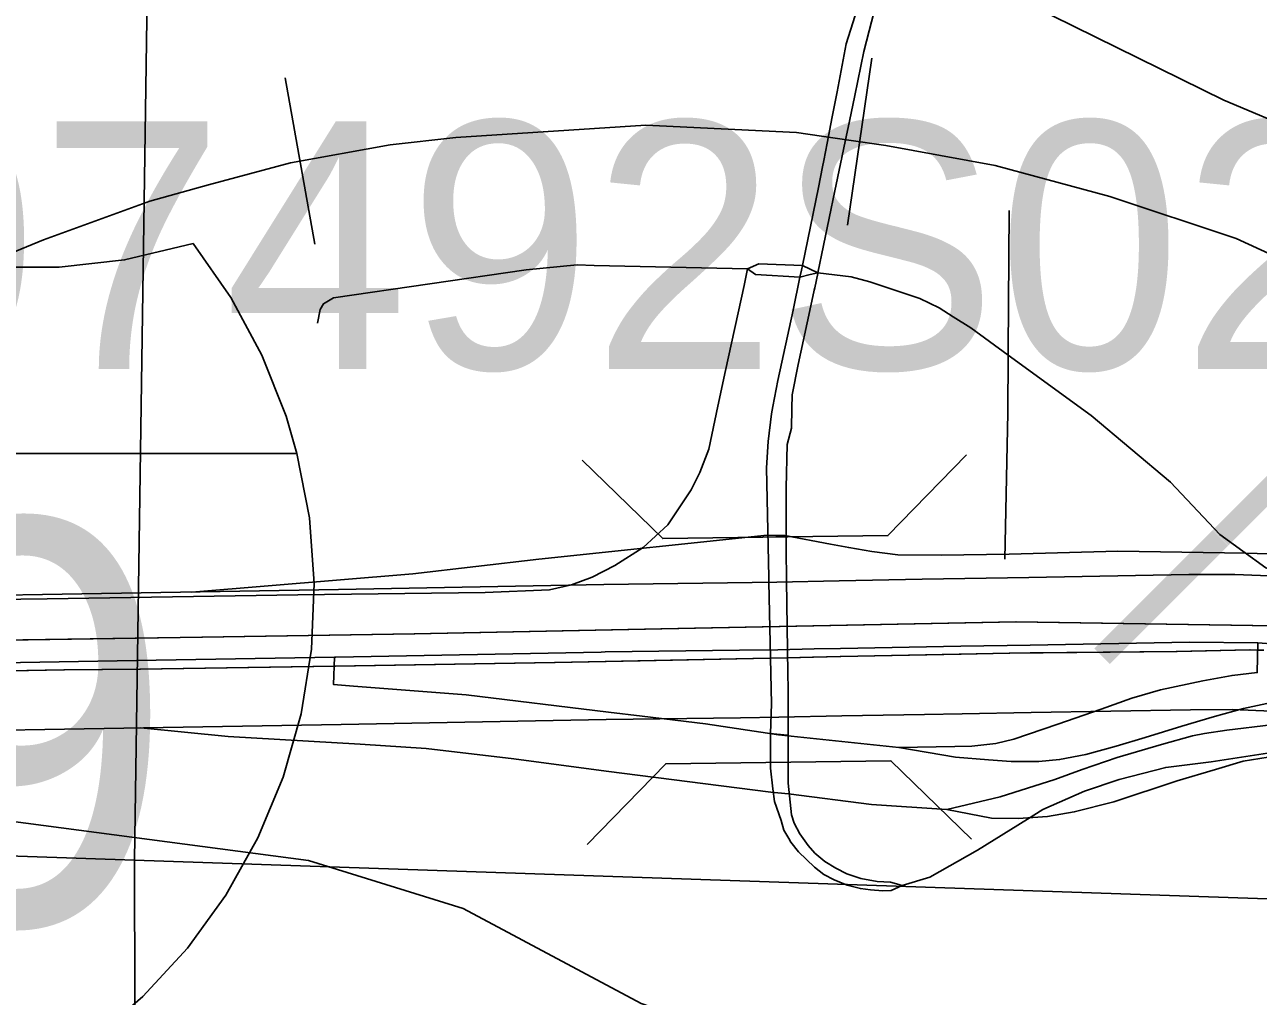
# Model space of a CAD drawing. Extents: x -157.2 to -99.3, y 12.2 to 46.2.
# Drawn here: x -149.636 to -149.088, y 36.342 to 36.773 of the extents above; entities that cross this region are included whole.
import ezdxf

# ---------------------------------------------------------------- set-up
doc = ezdxf.new("R2010")
doc.units = 0
for name, color, linetype in [('tdCoCityStreetMajor', 7, 'Continuous'), ('tdCoCityStreetMinor', 7, 'Continuous'), ('tdCoDivCarto', 7, 'Continuous'), ('tdCoHydroRiver', 7, 'Continuous'), ('tdCoInt', 7, 'Continuous'), ('tdCoIntCL', 7, 'Continuous'), ('tdCoIntRamp', 7, 'Continuous'), ('tdCoIntRampRAMS', 7, 'Continuous'), ('tdCoIntRte', 7, 'Continuous'), ('tdCoPriRamp', 7, 'Continuous'), ('tdCoRRCL', 7, 'Continuous'), ('tdCoSectLine', 7, 'Continuous'), ('tdCoShieldInt', 7, 'Continuous'), ('tdCoStrucDivPri', 7, 'Continuous'), ('tdCoStrucPriMaintName', 7, 'Continuous'), ('tdStHwyIntRefPost1', 7, 'Continuous')]:
    doc.layers.add(name, color=color, linetype=linetype)

msp = doc.modelspace()

# ---------------------------------------------------------------- linework, layer by layer
at = {"layer": 'tdCoCityStreetMajor'}
for p, q in [((-149.27522, 36.74352), (-149.27732, 36.73247)), ((-149.26975, 36.73055), (-149.26736, 36.74194)), ((-149.2762, 36.6995), (-149.2737, 36.71157)), ((-149.28352, 36.70101), (-149.28943, 36.67224)), ((-149.2851, 36.65655), (-149.28377, 36.6629)), ((-149.30555, 36.5272), (-149.30553, 36.52655)), ((-149.30553, 36.52655), (-149.30552, 36.52573)), ((-149.29769, 36.52651), (-149.2977, 36.52734))]:
    msp.add_line(p, q, dxfattribs=at)
for points in [[(-149.25704, 36.80562), (-149.26229, 36.79296), (-149.27117, 36.76485), (-149.27522, 36.74352)], [(-149.26736, 36.74194), (-149.26328, 36.76139), (-149.25761, 36.78383), (-149.25267, 36.79789), (-149.25041, 36.80269)], [(-149.27732, 36.73247), (-149.27955, 36.7207), (-149.28106, 36.71306)], [(-149.2737, 36.71157), (-149.27166, 36.72144), (-149.26975, 36.73055)], [(-149.28106, 36.71306), (-149.28161, 36.71027), (-149.28352, 36.70101)], [(-149.28377, 36.6629), (-149.2837, 36.66323), (-149.2762, 36.6995)], [(-149.28943, 36.67224), (-149.29061, 36.66648), (-149.29103, 36.66441)], [(-149.29103, 36.66441), (-149.29168, 36.66127), (-149.29468, 36.64665), (-149.30159, 36.61533), (-149.3037, 36.60379)], [(-149.28728, 36.64642), (-149.28531, 36.65552), (-149.2851, 36.65655)], [(-149.29528, 36.60296), (-149.29518, 36.60892), (-149.29246, 36.62248), (-149.28728, 36.64642)], [(-149.3037, 36.60379), (-149.3043, 36.60053), (-149.30578, 36.5882), (-149.30652, 36.57661), (-149.30556, 36.5279), (-149.30555, 36.5272)], [(-149.2977, 36.52734), (-149.29771, 36.52809), (-149.29789, 36.53888), (-149.29789, 36.56773), (-149.2974, 36.58697), (-149.29542, 36.59412), (-149.29528, 36.60296)], [(-149.2969, 36.45789), (-149.2969, 36.47821), (-149.29702, 36.48531), (-149.29769, 36.52651)], [(-149.30552, 36.52573), (-149.3043, 36.4718), (-149.30471, 36.45861)]]:
    msp.add_lwpolyline(points, dxfattribs=at)
at = {"layer": 'tdCoCityStreetMinor'}
for p, q in [((-149.19913, 36.62853), (-149.19879, 36.69083)), ((-149.38312, 36.66648), (-149.315, 36.6649)), ((-149.2872, 36.66237), (-149.2837, 36.66323))]:
    msp.add_line(p, q, dxfattribs=at)
for points in [[(-149.50606, 36.64076), (-149.50482, 36.64693), (-149.50334, 36.6494), (-149.49891, 36.65211), (-149.41333, 36.66444), (-149.39065, 36.66666), (-149.38312, 36.66648)], [(-149.32814, 36.60401), (-149.3248, 36.6198), (-149.31642, 36.65753), (-149.315, 36.6649)], [(-149.2837, 36.66323), (-149.29061, 36.66648), (-149.31, 36.66715), (-149.315, 36.6649)], [(-149.315, 36.6649), (-149.31148, 36.66247), (-149.29168, 36.66127), (-149.2872, 36.66237)], [(-149.2837, 36.66323), (-149.26901, 36.66137), (-149.26063, 36.65915), (-149.23843, 36.65175), (-149.2298, 36.64756), (-149.22365, 36.64367)], [(-149.22365, 36.64367), (-149.21574, 36.63868), (-149.19914, 36.62656), (-149.16239, 36.59981), (-149.12715, 36.57023), (-149.10521, 36.54698), (-149.08476, 36.53213), (-149.06979, 36.5262), (-149.04804, 36.52452), (-148.91917, 36.51411), (-148.8764, 36.51261), (-148.82503, 36.51363), (-148.81376, 36.51152), (-148.80114, 36.50823), (-148.75826, 36.49455), (-148.6631, 36.47049), (-148.62389, 36.45989), (-148.55213, 36.43942), (-148.52558, 36.43196)], [(-149.20072, 36.53594), (-149.19928, 36.60106), (-149.19914, 36.62656), (-149.19913, 36.62853)], [(-149.70776, 36.51736), (-149.62615, 36.51845), (-149.51469, 36.52017), (-149.43158, 36.52116), (-149.40298, 36.52239), (-149.39311, 36.52461), (-149.38399, 36.52807), (-149.37388, 36.53324), (-149.3613, 36.54114), (-149.35045, 36.55125), (-149.34009, 36.56678), (-149.33615, 36.57443), (-149.3322, 36.58478), (-149.32814, 36.60401)], [(-149.30471, 36.45861), (-149.30479, 36.4432), (-149.30381, 36.43407), (-149.30307, 36.4284), (-149.30011, 36.42002)], [(-149.29542, 36.42248), (-149.2969, 36.43654), (-149.2969, 36.45789)], [(-149.03471, 36.45714), (-149.0513, 36.45489), (-149.109, 36.44601), (-149.12923, 36.44354), (-149.13958, 36.44083), (-149.14994, 36.43812), (-149.16523, 36.43294), (-149.18377, 36.4248), (-149.19062, 36.42055)], [(-149.29171, 36.41403), (-149.2942, 36.41881), (-149.29542, 36.42248)], [(-149.30011, 36.42002), (-149.2988, 36.41559), (-149.29668, 36.41198)], [(-149.19062, 36.42055), (-149.21281, 36.40681), (-149.23401, 36.39476), (-149.24627, 36.39108)], [(-149.29668, 36.41198), (-149.29571, 36.41033), (-149.29229, 36.40606), (-149.28881, 36.40257), (-149.28519, 36.39928), (-149.28105, 36.396), (-149.27651, 36.39363), (-149.27072, 36.39119), (-149.2648, 36.38975), (-149.2604, 36.38916), (-149.25487, 36.38876), (-149.25113, 36.38883), (-149.24627, 36.39108)], [(-149.24669, 36.39119), (-149.25152, 36.39251), (-149.25737, 36.3929), (-149.26467, 36.39415), (-149.27085, 36.39626), (-149.27572, 36.39876), (-149.28059, 36.40178), (-149.28512, 36.40546), (-149.28802, 36.40882), (-149.2917, 36.41401), (-149.29171, 36.41403)]]:
    msp.add_lwpolyline(points, dxfattribs=at)
at = {"layer": 'tdCoDivCarto'}
for points in [[(-148.5409, 36.34983), (-148.58273, 36.37864), (-148.61101, 36.39889), (-148.63573, 36.41336), (-148.66059, 36.4273), (-148.68348, 36.43874), (-148.72701, 36.45716), (-148.75647, 36.46623), (-148.78449, 36.4732), (-148.81105, 36.47807), (-148.88379, 36.48622), (-148.98624, 36.49806), (-149.0353, 36.50345), (-149.08081, 36.50635), (-149.1955, 36.50819), (-149.35306, 36.50503), (-149.46276, 36.50279), (-149.55706, 36.50135), (-149.70681, 36.49908)], [(-148.5409, 36.34983), (-148.58273, 36.37864), (-148.61101, 36.39889), (-148.63573, 36.41336), (-148.66059, 36.4273), (-148.68348, 36.43874), (-148.72701, 36.45716), (-148.75647, 36.46623), (-148.78449, 36.4732), (-148.81105, 36.47807), (-148.88379, 36.48622), (-148.98624, 36.49806), (-149.0353, 36.50345), (-149.08081, 36.50635), (-149.1955, 36.50819), (-149.35306, 36.50503), (-149.46276, 36.50279), (-149.55706, 36.50135), (-149.70681, 36.49908)], [(-149.3627, 36.49087), (-149.3198, 36.49176), (-149.30476, 36.49208), (-149.29713, 36.49223), (-149.2857, 36.49247), (-149.27348, 36.49272), (-149.1984, 36.49428), (-149.12417, 36.49502), (-149.09162, 36.49576), (-149.08792, 36.49566)], [(-149.3627, 36.49087), (-149.3198, 36.49176), (-149.30476, 36.49208), (-149.29713, 36.49223), (-149.2857, 36.49247), (-149.27348, 36.49272), (-149.1984, 36.49428), (-149.12417, 36.49502), (-149.09162, 36.49576), (-149.08792, 36.49566)], [(-149.70635, 36.4853), (-149.61837, 36.48688), (-149.58459, 36.48719), (-149.49804, 36.48855)], [(-149.70635, 36.4853), (-149.61837, 36.48688), (-149.58459, 36.48719), (-149.49804, 36.48855)], [(-149.49804, 36.48855), (-149.40037, 36.49009), (-149.3627, 36.49087)], [(-149.49804, 36.48855), (-149.40037, 36.49009), (-149.3627, 36.49087)]]:
    msp.add_lwpolyline(points, dxfattribs=at)
at = {"layer": 'tdCoHydroRiver'}
msp.add_lwpolyline([(-149.73782, 36.43221), (-149.50997, 36.40226), (-149.44124, 36.38094), (-149.36218, 36.33874), (-149.31694, 36.32297), (-149.18009, 36.30878), (-149.10022, 36.29024), (-149.08723, 36.30085), (-149.07291, 36.3967), (-149.05079, 36.39751), (-148.96608, 36.38197), (-148.9458, 36.37495), (-148.95289, 36.3057), (-148.95288, 36.2599), (-148.87388, 36.26192), (-148.80662, 36.24381), (-148.7609, 36.24224), (-148.70056, 36.2528), (-148.65478, 36.2528), (-148.53723, 36.22822)], dxfattribs=at)
at = {"layer": 'tdCoInt'}
for points in [[(-148.75111, 36.48603), (-148.7595, 36.48835), (-148.77812, 36.49277), (-148.80417, 36.4978), (-148.82052, 36.50022), (-148.91338, 36.5111), (-148.96325, 36.51685), (-148.99079, 36.52015), (-148.99097, 36.52017), (-149.0336, 36.52504), (-149.06433, 36.52783), (-149.09855, 36.52926), (-149.11898, 36.52912), (-149.18999, 36.52787), (-149.23741, 36.52708), (-149.27433, 36.52637), (-149.30202, 36.52581), (-149.37876, 36.52479), (-149.49664, 36.52256), (-149.77745, 36.51781)], [(-148.77624, 36.43066), (-148.79075, 36.4341), (-148.81424, 36.43864), (-148.8284, 36.44073), (-148.92031, 36.4515), (-148.97026, 36.45726), (-148.99795, 36.46058), (-148.99778, 36.46056), (-149.03971, 36.46535), (-149.0683, 36.46794), (-149.0996, 36.46925), (-149.11825, 36.46913), (-149.18896, 36.46787), (-149.21969, 36.46736), (-149.23634, 36.46708), (-149.27315, 36.46638), (-149.30101, 36.46582), (-149.31815, 36.46559), (-149.3778, 36.4648), (-149.49557, 36.46257), (-149.77649, 36.45782)]]:
    msp.add_lwpolyline(points, dxfattribs=at)
at = {"layer": 'tdCoIntCL'}
for points in [[(-149.24778, 36.45239), (-149.22294, 36.45283), (-149.2154, 36.45292), (-149.20464, 36.45418), (-149.19666, 36.45606), (-149.17711, 36.4627), (-149.15782, 36.46943), (-149.14419, 36.47427), (-149.13154, 36.47795), (-149.11271, 36.48198), (-149.09971, 36.4844), (-149.08857, 36.48566), (-149.08822, 36.49882)], [(-149.08822, 36.49882), (-149.11862, 36.49912), (-149.18947, 36.49787), (-149.22019, 36.49736)], [(-148.99378, 36.48993), (-149.03642, 36.49456), (-149.0648, 36.4971), (-149.08822, 36.49882)], [(-149.37828, 36.4948), (-149.37994, 36.49477), (-149.49781, 36.49254), (-149.49849, 36.49253)], [(-149.22019, 36.49736), (-149.27374, 36.49638), (-149.28537, 36.49614), (-149.30152, 36.49581), (-149.31855, 36.49559), (-149.37828, 36.4948)], [(-149.49849, 36.49253), (-149.58645, 36.49104), (-149.69838, 36.48915)], [(-149.49849, 36.49253), (-149.49892, 36.48037), (-149.49006, 36.47967), (-149.43991, 36.47577), (-149.37667, 36.46808), (-149.36178, 36.46627), (-149.33366, 36.46285), (-149.30115, 36.45803), (-149.24778, 36.45239)], [(-149.24778, 36.45239), (-149.22258, 36.44808), (-149.20787, 36.44682), (-149.19782, 36.4462), (-149.18563, 36.44611), (-149.17639, 36.447), (-149.16464, 36.44925), (-149.15119, 36.45301), (-149.13836, 36.45687), (-149.12204, 36.4618), (-149.1076, 36.4662), (-149.09468, 36.4697), (-149.08015, 36.47274), (-149.06598, 36.47499), (-149.05262, 36.47579), (-149.0389, 36.4757), (-149.02464, 36.4749), (-148.99621, 36.4723)]]:
    msp.add_lwpolyline(points, dxfattribs=at)
at = {"layer": 'tdCoIntRamp'}
for points in [[(-149.3063, 36.54659), (-149.40768, 36.53601), (-149.46371, 36.52943), (-149.56183, 36.52133)], [(-149.58452, 36.46107), (-149.54566, 36.45724), (-149.48701, 36.45389), (-149.45769, 36.45194), (-149.41882, 36.44735), (-149.37784, 36.44188), (-149.30464, 36.43249), (-149.29684, 36.43177)], [(-149.29684, 36.43177), (-149.25986, 36.42707), (-149.22637, 36.42488), (-149.20269, 36.43048), (-149.17845, 36.43822), (-149.16633, 36.4426), (-149.15084, 36.44799), (-149.13114, 36.45371), (-149.11734, 36.45759), (-149.11195, 36.4586), (-149.10202, 36.46011), (-149.08232, 36.46247), (-149.06768, 36.46297), (-149.03434, 36.46196), (-149.00811, 36.46174)]]:
    msp.add_lwpolyline(points, dxfattribs=at)
at = {"layer": 'tdCoIntRampRAMS'}
for points in [[(-149.30239, 36.54657), (-149.30629, 36.54659), (-149.3063, 36.54659)], [(-149.29845, 36.54656), (-149.30239, 36.54657)]]:
    msp.add_lwpolyline(points, dxfattribs=at)
at = {"layer": 'tdCoIntRte'}
for points in [[(-148.54128, 36.34983), (-148.58311, 36.37864), (-148.61139, 36.39889), (-148.61579, 36.40147), (-148.62788, 36.40854), (-148.63611, 36.41336), (-148.66097, 36.4273), (-148.68386, 36.43874), (-148.72739, 36.45716), (-148.75685, 36.46623), (-148.78487, 36.4732), (-148.80386, 36.47668), (-148.81143, 36.47807), (-148.88417, 36.48622), (-148.98662, 36.49806), (-149.03568, 36.50345), (-149.08119, 36.50635), (-149.19588, 36.50819), (-149.35344, 36.50503), (-149.46313, 36.50279), (-149.55744, 36.50135), (-149.73131, 36.49872)], [(-148.54128, 36.34983), (-148.58311, 36.37864), (-148.61139, 36.39889), (-148.61579, 36.40147), (-148.62788, 36.40854), (-148.63611, 36.41336), (-148.66097, 36.4273), (-148.68386, 36.43874), (-148.72739, 36.45716), (-148.75685, 36.46623), (-148.78487, 36.4732), (-148.80386, 36.47668), (-148.81143, 36.47807), (-148.88417, 36.48622), (-148.98662, 36.49806), (-149.03568, 36.50345), (-149.08119, 36.50635), (-149.19588, 36.50819), (-149.35344, 36.50503), (-149.46313, 36.50279), (-149.55744, 36.50135), (-149.73131, 36.49872)], [(-149.82442, 36.48319), (-149.61875, 36.48688), (-149.58496, 36.48719), (-149.49842, 36.48855), (-149.40075, 36.49009), (-149.37819, 36.49056), (-149.32018, 36.49176), (-149.30514, 36.49208), (-149.29751, 36.49223), (-149.28608, 36.49247), (-149.27386, 36.49272), (-149.27366, 36.49273), (-149.22012, 36.49384), (-149.19878, 36.49428), (-149.18944, 36.49438), (-149.12455, 36.49502), (-149.092, 36.49576), (-149.0883, 36.49566), (-149.08565, 36.49559)], [(-149.70673, 36.4853), (-149.61875, 36.48688), (-149.58496, 36.48719), (-149.49842, 36.48855), (-149.40075, 36.49009), (-149.36308, 36.49087), (-149.32018, 36.49176), (-149.30514, 36.49208), (-149.29751, 36.49223), (-149.28608, 36.49247), (-149.27386, 36.49272), (-149.27366, 36.49273), (-149.22012, 36.49384), (-149.19878, 36.49428), (-149.18944, 36.49438), (-149.12455, 36.49502), (-149.092, 36.49576), (-149.0883, 36.49566), (-149.08565, 36.49559)], [(-149.30509, 36.45861), (-149.30509, 36.45861), (-149.29728, 36.45789)], [(-149.30509, 36.45861), (-149.30509, 36.45861), (-149.29728, 36.45789)]]:
    msp.add_lwpolyline(points, dxfattribs=at)
at = {"layer": 'tdCoPriRamp'}
for points in [[(-149.01228, 36.52261), (-149.05835, 36.53767), (-149.0936, 36.53872), (-149.15042, 36.53951), (-149.19869, 36.53817), (-149.22899, 36.53785), (-149.24825, 36.53793), (-149.25969, 36.53943), (-149.27003, 36.54117), (-149.27816, 36.54267), (-149.29845, 36.54656)], [(-149.22637, 36.42488), (-149.20658, 36.42102), (-149.19475, 36.42077), (-149.18167, 36.42176), (-149.16984, 36.42373), (-149.15233, 36.42817), (-149.12406, 36.4375), (-149.10707, 36.44255), (-149.09478, 36.44625), (-149.08001, 36.44862), (-149.00357, 36.46122)]]:
    msp.add_lwpolyline(points, dxfattribs=at)
at = {"layer": 'tdCoRRCL'}
for p, q in [((-149.25979, 36.75851), (-149.27051, 36.68428)), ((-149.52038, 36.74968), (-149.50716, 36.67585))]:
    msp.add_line(p, q, dxfattribs=at)
for points in [[(-149.25564, 36.81485), (-149.10343, 36.73977), (-149.07913, 36.72959), (-149.00623, 36.70108), (-148.7997, 36.6115), (-148.67619, 36.55856), (-148.60936, 36.53614), (-148.5182, 36.51974), (-148.34398, 36.48292), (-147.79006, 36.43548), (-147.70156, 36.43893)], [(-149.71055, 36.64378), (-149.62776, 36.67778), (-149.58052, 36.695), (-149.55447, 36.70228), (-149.51804, 36.712), (-149.47367, 36.71995), (-149.44453, 36.72326), (-149.36019, 36.72878), (-149.2933, 36.72546), (-149.27001, 36.7221), (-149.25356, 36.71972), (-149.205, 36.71089), (-149.154, 36.69699), (-149.09793, 36.67844), (-149.04472, 36.65394)], [(-149.04472, 36.65394), (-149.09793, 36.67844), (-149.154, 36.69699), (-149.205, 36.71089), (-149.25356, 36.71972), (-149.27001, 36.7221), (-149.2933, 36.72546), (-149.36019, 36.72878), (-149.44453, 36.72326), (-149.47367, 36.71995), (-149.51804, 36.712), (-149.55447, 36.70228), (-149.58052, 36.695), (-149.62776, 36.67778), (-149.71055, 36.64378)]]:
    msp.add_lwpolyline(points, dxfattribs=at)
at = {"layer": 'tdCoSectLine'}
for points in [[(-149.58737, 36.4023), (-149.57262, 37.40155)], [(-150.37808, 36.42945), (-149.58737, 36.4023)], [(-149.58705, 36.2755), (-149.58737, 36.4023)], [(-149.58737, 36.4023), (-148.60256, 36.36875)]]:
    msp.add_lwpolyline(points, dxfattribs=at)
at = {"layer": 'tdCoShieldInt'}
msp.add_line((-149.89601, 36.58292), (-149.51862, 36.58292), dxfattribs=at)
msp.add_lwpolyline([(-149.8992, 36.58292), (-149.89037, 36.61071), (-149.87835, 36.63729), (-149.86331, 36.66227), (-149.85311, 36.67614), (-149.82477, 36.66926), (-149.79582, 36.66573), (-149.76666, 36.66561), (-149.73768, 36.66888), (-149.70718, 36.67614), (-149.67884, 36.66926), (-149.64989, 36.66573), (-149.62073, 36.66561), (-149.59175, 36.66888), (-149.56125, 36.67614), (-149.54453, 36.65225), (-149.53071, 36.62656), (-149.51998, 36.59945), (-149.51516, 36.58292)], close=True, dxfattribs=at)
for points in [[(-149.64989, 36.66573), (-149.62073, 36.66561), (-149.59175, 36.66888), (-149.56125, 36.67614), (-149.54453, 36.65225), (-149.53071, 36.62656), (-149.51998, 36.59945), (-149.51516, 36.58292), (-149.50962, 36.55429), (-149.50746, 36.52521), (-149.50871, 36.49607), (-149.51334, 36.46728), (-149.5213, 36.43922), (-149.53248, 36.41228), (-149.54672, 36.38684), (-149.56383, 36.36322), (-149.58358, 36.34176), (-149.60569, 36.32275), (-149.62987, 36.30645), (-149.65579, 36.29308)], [(-149.8992, 36.58292), (-149.51516, 36.58292), (-149.50962, 36.55429), (-149.50746, 36.52521), (-149.50871, 36.49607), (-149.51334, 36.46728), (-149.5213, 36.43922), (-149.53248, 36.41228), (-149.54672, 36.38684), (-149.56383, 36.36322), (-149.58358, 36.34176), (-149.60569, 36.32275), (-149.62987, 36.30645), (-149.65579, 36.29308)]]:
    msp.add_lwpolyline(points, dxfattribs=at)
at = {"layer": 'tdCoStrucDivPri'}
for points in [[(-149.21774, 36.58228), (-149.25262, 36.54646), (-149.35262, 36.54514), (-149.38843, 36.58003)], [(-149.21548, 36.41159), (-149.2513, 36.44647), (-149.35129, 36.44515), (-149.38618, 36.40933)]]:
    msp.add_lwpolyline(points, dxfattribs=at)

# ---------------------------------------------------------------- texts
at = {"layer": 'tdCoShieldInt'}
msp.add_text('29', height=0.18, dxfattribs=at).set_placement((-149.83666, 36.37362))
at = {"layer": 'tdCoStrucPriMaintName'}
msp.add_text('97492S029', height=0.11, dxfattribs=at).set_placement((-149.71119, 36.62047))
at = {"layer": 'tdStHwyIntRefPost1'}
msp.add_text('‒‒149', height=0.1, rotation=45, dxfattribs=at).set_placement((-149.13136, 36.46684))

doc.saveas('drawing.dxf')
